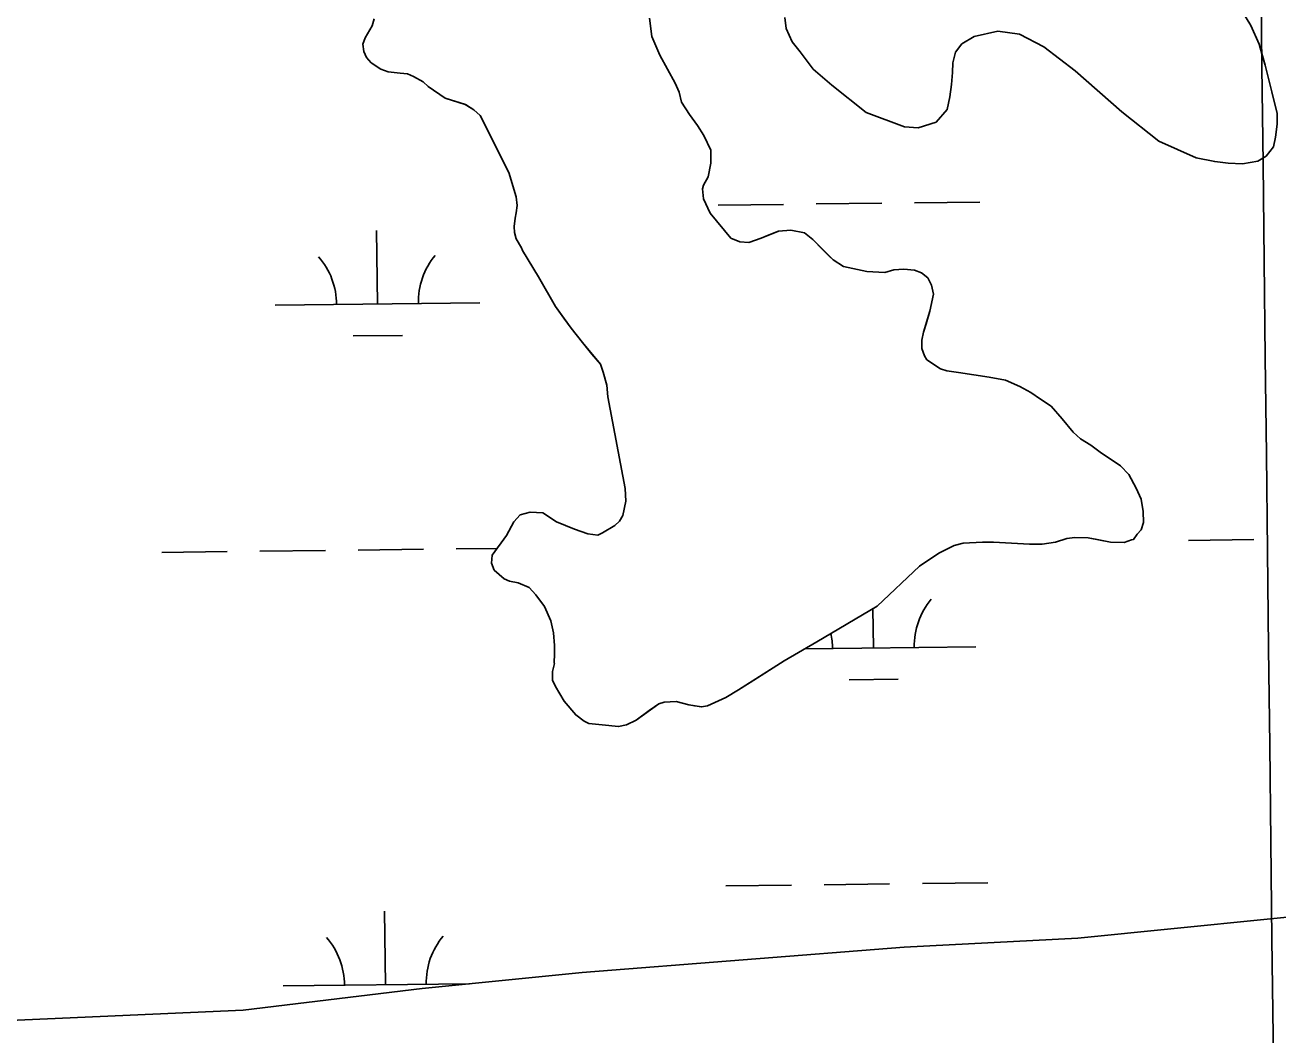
# Model space of a CAD drawing. Extents: x 3684037 to 3722149, y 433263 to 459021.
# Drawn here: x 3698136 to 3698749, y 447368 to 447861 of the extents above; entities that cross this region are included whole.
import ezdxf

# ---------------------------------------------------------------- set-up
doc = ezdxf.new("R2010")
doc.units = 0
for name, color, linetype in [('V-GRID-MAJR', 7, 'Continuous'), ('V-TOPO-SHOR', 7, 'Continuous'), ('V-WETL-SWMP', 7, 'Continuous')]:
    doc.layers.add(name, color=color, linetype=linetype)

msp = doc.modelspace()

# ---------------------------------------------------------------- linework, layer by layer
at = {"layer": 'V-GRID-MAJR'}
msp.add_spline([(3698844.6580000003, 438800.61600000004), (3698775.0530000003, 444857.971), (3698705.414, 450918.412), (3698635.774, 456978.859), (3698635.739, 456981.935)], degree=3, dxfattribs=at)
at = {"layer": 'V-TOPO-SHOR'}
for points in [[(3698726.272, 447876.261), (3698735.3310000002, 447861.011), (3698739.474, 447851.965), (3698741.288, 447845.50200000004), (3698742.325, 447841.625), (3698745.694, 447828.69800000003), (3698748.286, 447818.10000000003), (3698748.29, 447812.928), (3698747.518, 447806.465), (3698746.486, 447801.81), (3698742.869, 447797.153), (3698738.735, 447794.822), (3698731.239, 447793.526), (3698724.255, 447793.78), (3698717.792, 447794.552), (3698708.742, 447796.356), (3698690.377, 447804.618), (3698672.271, 447818.827), (3698649.503, 447838.979), (3698634.241, 447850.605), (3698622.343, 447856.803), (3698611.742, 447858.347), (3698600.1070000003, 447855.754), (3698594.162, 447852.131), (3698591.063, 447847.992), (3698589.773, 447842.821), (3698589.517, 447838.166), (3698589.005, 447832.219), (3698588.233, 447826.271), (3698586.9450000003, 447820.066), (3698581.52, 447813.856), (3698572.73, 447811.005), (3698566.006, 447811.51900000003), (3698547.386, 447818.489), (3698530.572, 447831.922), (3698521.515, 447839.673), (3698515.048, 447848.201), (3698511.165, 447853.112), (3698508.316, 447859.574), (3698507.538, 447865.003)], [(3698405.365, 447524.156), (3698399.674, 447530.876), (3698395.5330000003, 447538.11100000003), (3698393.978, 447541.21400000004), (3698393.9760000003, 447545.351), (3698395.008, 447549.23), (3698394.748, 447549.488), (3698395.004, 447554.143), (3698395.002, 447558.02), (3698394.48, 447564.22500000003), (3698393.184, 447570.173), (3698390.077, 447577.15), (3698385.938, 447582.838), (3698382.573, 447586.454), (3698377.142, 447588.779), (3698373.005, 447589.55100000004), (3698370.418, 447590.583), (3698365.503, 447594.976), (3698364.2090000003, 447598.337), (3698364.465, 447602.216), (3698371.438, 447611.786), (3698375.055, 447618.512), (3698378.1550000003, 447621.875), (3698383.0670000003, 447623.17100000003), (3698389.272, 447622.917), (3698395.998, 447618.52400000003), (3698404.792, 447614.909), (3698411.255, 447612.587), (3698416.168, 447612.07300000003), (3698418.497, 447613.109), (3698424.44, 447616.732), (3698426.767, 447618.803), (3698428.315, 447621.647), (3698429.861, 447628.631), (3698429.599, 447634.83400000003), (3698421.039, 447679.561), (3698420.518, 447685.25), (3698418.704, 447691.711), (3698417.409, 447695.588), (3698413.268, 447700.499), (3698408.611, 447706.185), (3698403.1780000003, 447713.162), (3698399.555, 447718.071), (3698395.414, 447723.75800000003), (3698387.13, 447738.232), (3698379.366, 447751.155), (3698378.848, 447752.447), (3698376.259, 447756.842), (3698375.481, 447759.945), (3698375.221, 447762.787), (3698375.735, 447766.924), (3698376.251, 447769.511), (3698376.765, 447773.132), (3698376.247, 447777.267), (3698372.6180000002, 447789.159), (3698358.6380000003, 447817.074), (3698355.5330000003, 447819.916), (3698351.394, 447822.501), (3698341.568, 447825.59500000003), (3698333.29, 447831.278), (3698330.703, 447833.605), (3698326.046, 447836.188), (3698323.201, 447837.478), (3698319.583, 447837.734), (3698313.6350000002, 447838.506), (3698310.014, 447839.79600000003), (3698305.3570000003, 447842.897), (3698303.031, 447845.479), (3698301.734, 447848.324), (3698301.216, 447851.943), (3698302.506, 447855.048), (3698305.863, 447860.99700000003), (3698306.895, 447864.358)], [(3698441.346, 447864.702), (3698442.645, 447855.654), (3698446.5300000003, 447846.606), (3698454.036, 447832.909), (3698455.848, 447828.514), (3698457.145, 447823.601)], [(3698457.145, 447823.601), (3698461.028, 447817.657), (3698464.909, 447812.23), (3698468.0160000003, 447807.319), (3698471.38, 447800.081), (3698471.384, 447793.876), (3698470.096, 447787.152), (3698467.772, 447783.01300000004), (3698467.256, 447781.205), (3698467.776, 447776.292), (3698471.143, 447769.31200000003), (3698481.233, 447757.168), (3698485.63, 447755.359), (3698490.025, 447755.103), (3698495.973, 447757.17600000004), (3698499.85, 447758.73), (3698504.503, 447760.543), (3698510.448, 447761.065), (3698517.1720000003, 447759.777), (3698521.311, 447756.418), (3698526.228, 447751.507), (3698529.3310000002, 447748.406), (3698531.1410000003, 447746.598), (3698536.316, 447743.239), (3698547.6950000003, 447740.92100000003), (3698556.485, 447740.409), (3698560.88, 447741.70300000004), (3698565.791, 447741.965), (3698570.964, 447741.451), (3698574.325, 447740.163), (3698577.43, 447737.836), (3698579.242, 447734.218), (3698580.279, 447729.82300000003), (3698578.474, 447721.549), (3698576.668, 447715.341), (3698575.38, 447711.204), (3698574.606, 447707.325), (3698574.608, 447703.188), (3698575.9020000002, 447699.57), (3698576.938, 447697.759), (3698583.664, 447693.368), (3698586.767, 447692.336), (3698592.4560000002, 447691.564), (3698607.454, 447689.248), (3698615.472, 447687.699), (3698622.453, 447684.603), (3698627.884, 447681.76), (3698632.542, 447678.403), (3698637.715, 447675.045), (3698643.148, 447668.843), (3698648.582, 447662.382), (3698652.204, 447659.023), (3698657.12, 447655.925), (3698661.775, 447652.566), (3698671.605, 447645.851), (3698675.744, 447641.716), (3698679.367, 447634.994), (3698681.7, 447629.567), (3698682.736, 447623.62200000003), (3698682.998, 447618.19), (3698681.71, 447614.569), (3698679.9, 447612.501), (3698678.091, 447609.914), (3698677.059, 447609.654), (3698673.438, 447608.36), (3698666.717, 447608.614), (3698660.251, 447609.902), (3698655.8540000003, 447610.674), (3698649.3910000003, 447610.93), (3698645.514, 447610.41000000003), (3698639.826, 447608.597), (3698633.363, 447607.55700000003), (3698627.157, 447607.555), (3698618.365, 447608.067), (3698609.573, 447608.577), (3698604.144, 447608.575), (3698594.838, 447608.05100000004), (3698590.443, 447607.014), (3698582.9450000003, 447603.129), (3698573.383, 447596.92), (3698552.711, 447577.255), (3698523.2460000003, 447559.912), (3698507.222, 447550.594), (3698490.681, 447539.983), (3698484.995, 447536.358), (3698478.792, 447532.735), (3698469.744, 447528.592), (3698466.901, 447528.074), (3698463.539, 447528.588), (3698460.696, 447529.104), (3698454.488, 447530.653), (3698448.541, 447530.38800000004), (3698445.957, 447529.612), (3698441.306, 447526.24700000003), (3698434.844, 447521.588), (3698430.191, 447519.26), (3698426.312, 447518.481), (3698418.296, 447519.251), (3698411.833, 447520.023), (3698409.504, 447521.056), (3698405.365, 447524.156)], [(3699335.727, 447480.874), (3699223.113, 447466.87), (3699025.7490000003, 447447.006), (3698790.457, 447429.053), (3698650.754, 447415.031), (3698566, 447410.72000000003), (3698408.495, 447398.235), (3698330.322, 447390.444), (3698242.865, 447379.938), (3698102.769, 447373.657)]]:
    msp.add_lwpolyline(points, dxfattribs=at)
at = {"layer": 'V-WETL-SWMP'}
for p, q in [((3698474.9506408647, 447773.2891112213), (3698506.948474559, 447773.6614511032)), ((3698522.9473914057, 447773.84762104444), (3698554.9452250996, 447774.2199609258)), ((3698570.9441419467, 447774.406130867), (3698602.9419756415, 447774.77847074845)), ((3698308.4381927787, 447724.91836137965), (3698308.019310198, 447760.91592395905)), ((3698258.441577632, 447724.3365803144), (3698358.4348079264, 447725.5001424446)), ((3698296.6185545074, 447709.34877869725), (3698320.6169297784, 447709.6280336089)), ((3698704.872549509, 447609.45230601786), (3698736.8703832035, 447609.82464589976)), ((3698202.998527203, 447603.6122946), (3698234.996360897, 447603.9846344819)), ((3698250.9952777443, 447604.1708044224), (3698282.993111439, 447604.54314430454)), ((3698298.9920282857, 447604.7293142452), (3698330.9898619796, 447605.1016541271)), ((3698346.988778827, 447605.2878240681), (3698366.8719773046, 447605.51919309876)), ((3698550.8814299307, 447556.9149675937), (3698550.6587999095, 447576.047150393)), ((3698517.4213966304, 447556.5256129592), (3698600.878045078, 447557.4967486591)), ((3698539.0617916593, 447541.3453849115), (3698563.06016693, 447541.624639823)), ((3698478.821523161, 447440.6366353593), (3698510.8193568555, 447441.0089752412)), ((3698526.8182737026, 447441.19514518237), (3698558.8161073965, 447441.5674850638)), ((3698574.815024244, 447441.753655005), (3698606.812857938, 447442.1259948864)), ((3698312.3090750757, 447392.2658855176), (3698311.8901924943, 447428.263448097)), ((3698262.3124599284, 447391.6841044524), (3698353.401162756, 447392.7440498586))]:
    msp.add_line(p, q, dxfattribs=at)
for points in [[(3698507.538, 447865.003), (3698508.3170000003, 447859.574), (3698511.165, 447853.112), (3698515.0470000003, 447848.202), (3698521.5160000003, 447839.673), (3698530.571, 447831.922), (3698547.386, 447818.488), (3698566.006, 447811.51900000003), (3698572.7290000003, 447811.006), (3698581.519, 447813.856), (3698586.944, 447820.065), (3698588.233, 447826.271), (3698589.005, 447832.218), (3698589.518, 447838.16500000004), (3698589.774, 447842.82), (3698591.063, 447847.992), (3698594.163, 447852.131), (3698600.108, 447855.754), (3698611.742, 447858.347), (3698622.343, 447856.803), (3698634.241, 447850.605), (3698649.504, 447838.979), (3698672.27, 447818.826), (3698690.378, 447804.617), (3698708.741, 447796.355), (3698717.792, 447794.55100000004), (3698724.256, 447793.779), (3698731.238, 447793.525), (3698738.735, 447794.82300000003), (3698742.87, 447797.152), (3698746.487, 447801.809), (3698747.519, 447806.46400000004), (3698748.29, 447812.928), (3698748.287, 447818.099), (3698745.694, 447828.699), (3698742.325, 447841.624), (3698739.474, 447851.965), (3698735.3310000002, 447861.012), (3698726.272, 447876.261)], [(3698306.896, 447864.358), (3698305.864, 447860.996), (3698302.506, 447855.047), (3698301.216, 447851.943), (3698301.735, 447848.324), (3698303.0300000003, 447845.48), (3698305.358, 447842.896), (3698310.014, 447839.797), (3698313.6350000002, 447838.506), (3698319.582, 447837.734), (3698323.202, 447837.478), (3698326.0470000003, 447836.18700000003), (3698330.703, 447833.604), (3698333.29, 447831.279), (3698341.568, 447825.596), (3698351.395, 447822.5), (3698355.534, 447819.917), (3698358.6380000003, 447817.074), (3698372.6180000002, 447789.159), (3698376.2460000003, 447777.267), (3698376.765, 447773.131), (3698376.251, 447769.511), (3698375.735, 447766.925), (3698375.221, 447762.787), (3698375.481, 447759.944), (3698376.259, 447756.841), (3698378.847, 447752.447), (3698379.365, 447751.155), (3698387.13, 447738.232), (3698395.413, 447723.75800000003), (3698403.177, 447713.162), (3698408.611, 447706.184), (3698417.409, 447695.58900000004), (3698418.704, 447691.711), (3698420.518, 447685.249), (3698421.039, 447679.561), (3698429.6, 447634.835), (3698429.862, 447628.63), (3698428.316, 447621.648), (3698426.7660000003, 447618.803), (3698424.44, 447616.733), (3698418.4960000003, 447613.109), (3698416.169, 447612.07300000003), (3698411.256, 447612.587), (3698404.791, 447614.91000000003), (3698395.998, 447618.525), (3698389.272, 447622.916), (3698383.0670000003, 447623.17), (3698378.1550000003, 447621.874), (3698375.054, 447618.511), (3698371.4390000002, 447611.786), (3698364.464, 447602.215), (3698364.208, 447598.337), (3698365.503, 447594.976), (3698370.418, 447590.58400000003), (3698373.004, 447589.55100000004), (3698377.142, 447588.778), (3698382.573, 447586.455), (3698385.937, 447582.837)], [(3698468.015, 447807.319), (3698464.909, 447812.23), (3698461.0270000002, 447817.657), (3698457.145, 447823.601), (3698455.849, 447828.51300000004), (3698454.036, 447832.908), (3698446.529, 447846.606), (3698442.645, 447855.654), (3698441.347, 447864.702)], [(3698385.937, 447582.837), (3698390.077, 447577.151), (3698393.184, 447570.172), (3698394.481, 447564.226), (3698395.002, 447558.021), (3698395.005, 447554.143), (3698394.7490000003, 447549.488), (3698395.008, 447549.23), (3698393.9760000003, 447545.351), (3698393.9790000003, 447541.21400000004), (3698395.532, 447538.112), (3698399.673, 447530.875), (3698405.366, 447524.156), (3698409.505, 447521.056), (3698411.833, 447520.023), (3698418.2970000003, 447519.25200000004), (3698426.313, 447518.481), (3698430.191, 447519.259), (3698434.844, 447521.58900000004), (3698445.9560000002, 447529.612), (3698448.542, 447530.389), (3698454.488, 447530.652), (3698460.6950000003, 447529.104), (3698466.901, 447528.074), (3698469.745, 447528.593), (3698478.792, 447532.73600000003), (3698484.995, 447536.359), (3698507.222, 447550.594), (3698523.2460000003, 447559.913), (3698552.711, 447577.255), (3698573.383, 447596.919), (3698582.946, 447603.13), (3698590.4420000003, 447607.014), (3698594.8370000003, 447608.05100000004), (3698604.144, 447608.574), (3698609.574, 447608.577), (3698627.157, 447607.554), (3698633.362, 447607.558), (3698639.826, 447608.597), (3698645.5130000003, 447610.41000000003), (3698649.3910000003, 447610.93), (3698655.855, 447610.675), (3698666.716, 447608.614), (3698673.4390000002, 447608.36), (3698677.058, 447609.655), (3698678.092, 447609.914), (3698679.9, 447612.501), (3698681.7090000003, 447614.57), (3698682.9990000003, 447618.191), (3698682.737, 447623.621), (3698681.699, 447629.567), (3698679.3680000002, 447634.995), (3698675.744, 447641.715), (3698671.605, 447645.85000000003), (3698661.775, 447652.566), (3698657.119, 447655.924), (3698652.204, 447659.02400000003), (3698648.582, 447662.38300000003), (3698643.148, 447668.843), (3698637.715, 447675.045), (3698632.541, 447678.403), (3698627.8850000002, 447681.761), (3698622.454, 447684.602), (3698615.471, 447687.7), (3698607.454, 447689.24700000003), (3698592.4560000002, 447691.564), (3698586.767, 447692.336), (3698583.664, 447693.368), (3698576.9390000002, 447697.759), (3698575.903, 447699.569), (3698574.608, 447703.188), (3698574.606, 447707.325), (3698575.379, 447711.204), (3698578.475, 447721.548), (3698580.279, 447729.82300000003), (3698579.242, 447734.218), (3698577.43, 447737.837), (3698574.326, 447740.162), (3698570.964, 447741.452), (3698565.792, 447741.966), (3698560.88, 447741.704), (3698556.485, 447740.409), (3698547.694, 447740.92), (3698536.316, 447743.24), (3698531.142, 447746.598), (3698521.311, 447756.417), (3698517.1720000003, 447759.776), (3698510.448, 447761.064), (3698504.502, 447760.543), (3698495.972, 447757.17600000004), (3698490.026, 447755.104), (3698485.63, 447755.36), (3698481.234, 447757.167), (3698471.142, 447769.313), (3698467.776, 447776.292), (3698467.256, 447781.204), (3698467.772, 447783.014), (3698470.096, 447787.153), (3698471.3850000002, 447793.876), (3698471.381, 447800.082), (3698468.015, 447807.319)], [(3699335.7260000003, 447480.874), (3699223.114, 447466.87), (3699025.75, 447447.006), (3698790.457, 447429.053), (3698650.755, 447415.031), (3698566.001, 447410.72000000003), (3698408.495, 447398.235), (3698330.323, 447390.444), (3698242.865, 447379.939), (3698102.77, 447373.657)]]:
    msp.add_lwpolyline(points, dxfattribs=at)
for centre, radius, start, end in [((3698363.671864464, 447726.0359182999), 35.246287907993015, 139.8948639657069, 181.43852229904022), ((3698253.193471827, 447724.7503465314), 35.24628790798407, 359.89486698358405, 41.43852531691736), ((3698606.115101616, 447558.03252451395), 35.246287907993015, 139.8948639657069, 181.43852229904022), ((3698495.6367089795, 447556.7469527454), 35.24628790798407, 359.89486698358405, 11.821859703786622), ((3698257.064354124, 447392.0978706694), 35.24628790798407, 359.89486698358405, 41.43852531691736), ((3698367.5427467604, 447393.3834424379), 35.246287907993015, 139.8948639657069, 181.43852229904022)]:
    msp.add_arc(centre, radius, start, end, dxfattribs=at)

doc.saveas('drawing.dxf')
